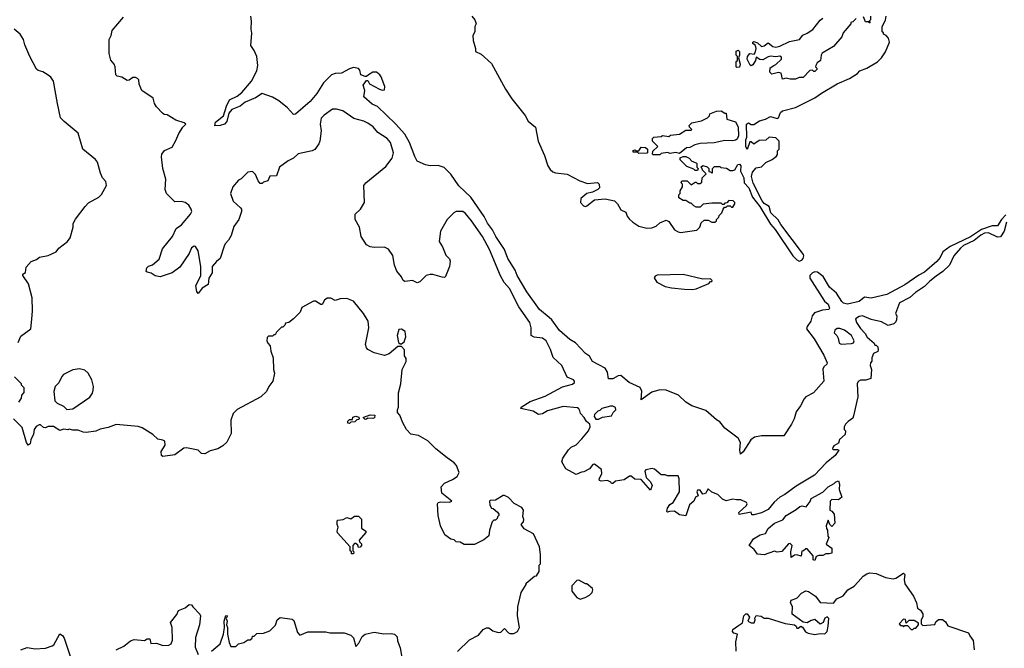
# Model space of a CAD drawing. Extents: x 2087054 to 2277909, y 548907 to 753496.
# Tile 403 of 444: x 2240066 to 2247617, y 663816 to 668637. Entities that reach past the tile are written whole.
import ezdxf

# ---------------------------------------------------------------- set-up
doc = ezdxf.new("R2010")
doc.units = 0

msp = doc.modelspace()

# ---------------------------------------------------------------- linework, layer by layer
at = {"layer": '0CON20XD'}
for points in [[(2242181.2, 667911.2), (2242165, 667910.9), (2242119.7, 667959.7), (2242054.9, 668014.9), (2242005, 668043.1), (2241925, 668070), (2241875, 668038.8), (2241796.2, 668003.8), (2241756.6, 667973.4), (2241692.3, 667947.7), (2241670.8, 667919.2), (2241655, 667856.7), (2241638, 667835), (2241604.4, 667824.4), (2241561.7, 667821.7), (2241568.8, 667851.2), (2241630.3, 667899.7), (2241651.9, 667975), (2241675, 668021.9), (2241735, 668050.8), (2241770.4, 668079.6), (2241845, 668166.4), (2241885.6, 668245), (2241893.9, 668285), (2241883.8, 668355), (2241865, 668401.1), (2241838.9, 668438.9), (2241847.6, 668532.4), (2241840.7, 668565), (2241843.8, 668625), (2241838.3, 668665)], [(2243533.3, 668665), (2243556.2, 668635), (2243566.7, 668605), (2243557.5, 668585), (2243557, 668543), (2243542.5, 668515), (2243543, 668477), (2243562.5, 668415), (2243561.7, 668391.7), (2243605, 668372.5), (2243685, 668300), (2243793.1, 668105), (2243841.2, 668031.2), (2243942.7, 667902.7), (2243965, 667858.8), (2244022.3, 667812.3), (2244043.3, 667705), (2244090.6, 667595), (2244117.5, 667515), (2244135, 667488.8), (2244155, 667471.2), (2244175, 667463.3), (2244265, 667453.3), (2244362, 667402), (2244420.7, 667380.7), (2244497.5, 667387.5), (2244510, 667375), (2244511.7, 667348.3), (2244500, 667335), (2244460, 667315), (2244415, 667303.3), (2244368.8, 667265), (2244366.2, 667235), (2244388.8, 667208.8), (2244405, 667204), (2244415, 667208.8), (2244475, 667256.7), (2244555, 667262.5), (2244627, 667247), (2244650, 667225), (2244675, 667180), (2244715, 667160), (2244725, 667130), (2244740.7, 667110.7), (2244767.5, 667085), (2244815, 667053.8), (2244875, 667038.8), (2244915, 667040), (2244947, 667053), (2244975, 667080), (2245025, 667100), (2245045, 667090), (2245087.5, 667025), (2245115, 667008.8), (2245135, 667006.2), (2245258.3, 667021.7), (2245282.5, 667045), (2245291.7, 667078.3), (2245315, 667100), (2245345, 667100), (2245373, 667083), (2245397, 667083), (2245410, 667095), (2245410, 667105), (2245427, 667123), (2245430, 667135), (2245450, 667155), (2245460, 667185), (2245471.7, 667198.3), (2245485, 667200), (2245495, 667210), (2245515, 667210), (2245525, 667200), (2245535, 667200), (2245550, 667225), (2245550, 667235), (2245538.3, 667248.3), (2245505, 667250), (2245488.3, 667231.7), (2245475, 667230), (2245465, 667220), (2245455, 667220), (2245445, 667230), (2245375, 667230), (2245308.3, 667221.7), (2245285, 667200), (2245255, 667200), (2245235, 667210), (2245215, 667230), (2245205, 667230), (2245175, 667250), (2245155, 667250), (2245121.7, 667271.7), (2245120, 667295), (2245130, 667305), (2245130, 667325), (2245150, 667355), (2245150, 667375), (2245140, 667385), (2245145, 667400), (2245185, 667400), (2245215, 667370), (2245245, 667390), (2245255, 667390), (2245265, 667380), (2245285, 667380), (2245298.3, 667391.7), (2245300, 667425), (2245330, 667455), (2245301.7, 667481.7), (2245300, 667495), (2245290, 667505), (2245305, 667520), (2245338.3, 667508.3), (2245350, 667495), (2245351.7, 667471.7), (2245365, 667470), (2245375, 667460), (2245380, 667465), (2245380, 667495), (2245395, 667510), (2245435, 667510), (2245443, 667503), (2245487, 667497), (2245515, 667480), (2245535, 667480), (2245550, 667485), (2245573.6, 667526.4), (2245585, 667528.8), (2245597.1, 667515), (2245593.3, 667475), (2245620.6, 667425), (2245622.5, 667385), (2245657.4, 667347.4), (2245686.7, 667275), (2245743.4, 667203.4), (2245825, 667069.6), (2245859, 667029), (2245995.3, 666825), (2246025.3, 666795), (2246045, 666785.9), (2246065, 666793.2), (2246075.5, 666805), (2246080.4, 666825), (2246076.5, 666836.5), (2245902.4, 667065), (2245882.1, 667102.1), (2245827.7, 667155), (2245814, 667205), (2245775, 667228.5), (2245758.8, 667248.8), (2245692.3, 667382.3), (2245679.4, 667435), (2245685, 667467.5), (2245715, 667500), (2245755, 667507.5), (2245789.3, 667540.7), (2245836.1, 667563.9), (2245869.3, 667590.7), (2245876.4, 667603.6), (2245878.3, 667631.7), (2245890, 667645), (2245890, 667705), (2245865, 667730), (2245815, 667736.7), (2245787, 667713), (2245738.3, 667711.7), (2245695, 667683.3), (2245675, 667700), (2245665, 667700), (2245645, 667642.5), (2245634, 667665), (2245634.2, 667715), (2245643.3, 667735), (2245638.8, 667835), (2245655, 667846.7), (2245675, 667833.3), (2245695, 667832.5), (2245739.3, 667860.7), (2245785, 667873.3), (2245825, 667894), (2245875, 667880), (2245885, 667883.3), (2245901.2, 667925), (2245915, 667938.8), (2246015, 667963.3), (2246165, 668036.7), (2246216, 668074)], [(2246216, 668074), (2246333.9, 668146.1), (2246430, 668185), (2246490, 668225), (2246510, 668245), (2246563.6, 668266.4), (2246645, 668312.5), (2246676.4, 668343.6), (2246705, 668390), (2246736.7, 668465), (2246730, 668495), (2246710, 668515), (2246690, 668525), (2246690, 668535), (2246680, 668545), (2246680, 668585), (2246707, 668633), (2246710, 668665)], [(2246590, 668665), (2246590, 668635), (2246580, 668625), (2246588.3, 668611.7), (2246581.7, 668611.7), (2246580, 668620), (2246551.7, 668621.7), (2246538.3, 668658.3)], [(2244363, 665637), (2244355, 665653.3), (2244345, 665659.2), (2244235, 665670.4), (2244115, 665638.1), (2244075, 665614), (2244045, 665609.2), (2244005, 665634.2), (2243910, 665655), (2243912.5, 665665), (2243982, 665708), (2244095, 665750.6), (2244229.7, 665820.3), (2244305, 665842), (2244320, 665855), (2244320, 665865), (2244312.5, 665875), (2244265.6, 665895.6), (2244225, 665983.8), (2244156.2, 666046.2), (2244137.6, 666107.6), (2244104.3, 666175), (2244075, 666193.8), (2244012.2, 666202.2), (2243989.2, 666215), (2243989.7, 666275), (2243978.7, 666315), (2243895, 666434.5), (2243822.1, 666575), (2243782, 666622), (2243752.4, 666672.4), (2243669.2, 666875), (2243615.8, 666975), (2243531.4, 667095), (2243485, 667151.2), (2243465, 667166), (2243414.1, 667165.9), (2243395, 667156.7), (2243345.5, 667104.5), (2243294.4, 667015), (2243283.1, 666935), (2243308.1, 666895), (2243335, 666830), (2243363, 666803), (2243368.6, 666785), (2243362.9, 666745), (2243333, 666667), (2243325, 666660), (2243305, 666662.5), (2243235, 666682.5), (2243215, 666682.5), (2243183.9, 666676.1), (2243135, 666627.5), (2243115, 666620), (2243077.5, 666637.5), (2243041.2, 666631.2), (2243020, 666630), (2243007.3, 666637.3), (2242993.8, 666665), (2242957.3, 666707.3), (2242940, 666755), (2242927.3, 666827.3), (2242895, 666876.2), (2242865, 666892.5), (2242785, 666890), (2242754.3, 666894.3), (2242725, 666910), (2242685.7, 666975), (2242673.3, 667045), (2242638.6, 667105), (2242640, 667145), (2242680, 667185), (2242710, 667235), (2242705.8, 667365), (2242722, 667385), (2242875, 667510.8), (2242922.9, 667575), (2242933.1, 667615), (2242908.9, 667695), (2242885, 667725.5), (2242812.1, 667772.1), (2242776.9, 667815), (2242735, 667844.5), (2242705, 667859.1), (2242629.8, 667879.8), (2242545, 667936.9), (2242495, 667951.4), (2242465, 667950), (2242401.2, 667905), (2242378.3, 667881.7), (2242371.4, 667835), (2242379.2, 667785), (2242367.5, 667705), (2242360.8, 667685), (2242329.1, 667640.9), (2242309.7, 667630.3), (2242201.7, 667608.3), (2242165, 667576), (2242126, 667555), (2242060, 667505), (2242035, 667440), (2241985, 667437.5), (2241969.3, 667400.7), (2241935, 667390), (2241925, 667380), (2241911.7, 667381.7), (2241895, 667400), (2241875, 667450), (2241851.7, 667471.7), (2241815, 667467.5), (2241765, 667417.5), (2241744.1, 667405.9), (2241700, 667355), (2241684, 667305), (2241704, 667245), (2241760, 667195), (2241766.7, 667185), (2241767.5, 667165), (2241747.5, 667105), (2241708.3, 667051.7), (2241687.7, 666982.3), (2241666.7, 666945), (2241641.7, 666918.3), (2241635, 666900), (2241603.8, 666805), (2241575, 666782.5), (2241543.1, 666745), (2241542.9, 666695), (2241518.1, 666655), (2241512.9, 666605), (2241465, 666579.2), (2241435, 666536.7), (2241425, 666552.5), (2241417.3, 666595), (2241455.7, 666674.3), (2241456.3, 666745), (2241435.8, 666865), (2241415, 666897.8), (2241405, 666899.4), (2241385, 666888.6), (2241365.2, 666844.8), (2241295, 666740), (2241235.3, 666694.7), (2241144, 666664), (2241105, 666672.5), (2241073.6, 666693.6), (2241045, 666700), (2241036.7, 666706.7), (2241041.2, 666735), (2241053.1, 666746.9), (2241085, 666756.2), (2241135, 666800), (2241161.3, 666878.7), (2241238, 666975), (2241265.5, 667034.5), (2241306.4, 667063.6), (2241376, 667145), (2241386, 667165), (2241381.2, 667185), (2241363.3, 667215), (2241335.9, 667235.9), (2241305, 667242.5), (2241255, 667240), (2241193, 667303), (2241182, 667335), (2241187.5, 667415), (2241163.8, 667496.2), (2241153.3, 667585), (2241157.5, 667605), (2241177, 667633), (2241235, 667660), (2241265, 667710), (2241286.4, 667763.6), (2241317, 667813), (2241340, 667835), (2241327, 667847), (2241265, 667867.5), (2241197, 667907), (2241175, 667910), (2241160.7, 667920.7), (2241115, 667967.5), (2241100, 667995), (2241090, 668035), (2241002.5, 668095), (2240983, 668143), (2240980, 668175), (2240970, 668185), (2240955, 668192.5), (2240935, 668192.5), (2240905, 668173.3), (2240891.7, 668171.7), (2240850, 668195), (2240815, 668203.3), (2240803.9, 668213.9), (2240797.5, 668275), (2240790, 668295), (2240766.1, 668326.1), (2240751.7, 668378.3), (2240753.3, 668485), (2240768.8, 668515), (2240775.9, 668554.1), (2240863.8, 668655)], [(2246480, 668645), (2246455, 668620), (2246440, 668615), (2246440, 668605), (2246380, 668535), (2246370, 668505), (2246308, 668432), (2246220.7, 668379.3), (2246212.5, 668365), (2246207.5, 668325), (2246182.5, 668305), (2246172.5, 668285), (2246170, 668275), (2246180, 668265), (2246180, 668255), (2246165, 668240), (2246155, 668240), (2246145, 668250), (2246125, 668247.5), (2246075, 668192.5), (2246045, 668192.5), (2246015, 668180), (2245975, 668180), (2245945, 668187.5), (2245915, 668180), (2245907, 668227), (2245885, 668232.5), (2245835, 668220), (2245820, 668235), (2245821.7, 668268.3), (2245850, 668285), (2245865, 668292.5), (2245907.5, 668335), (2245908.3, 668348.3), (2245895, 668357.5), (2245865, 668352.5), (2245825, 668357.5), (2245805, 668352.5), (2245765, 668328.8), (2245741.2, 668331.2), (2245715, 668350), (2245710, 668325), (2245689.3, 668290.7), (2245675, 668283.3), (2245667, 668287), (2245645.6, 668335), (2245648.6, 668355), (2245665, 668376.7), (2245698.3, 668371.7), (2245706.4, 668383.6), (2245713, 668417), (2245710, 668440), (2245687.5, 668455), (2245687.5, 668465), (2245695, 668470), (2245725, 668460), (2245755, 668432.5), (2245775, 668437.5), (2245805, 668460), (2245841.7, 668431.7), (2245865, 668426.2), (2245896.6, 668433.4), (2245969.5, 668470.5), (2246045.7, 668484.3), (2246070.7, 668519.3), (2246105, 668533.3), (2246147.7, 668562.3), (2246205, 668632.5), (2246225, 668647.5)], [(2240055, 666162.5), (2240075, 666210), (2240152.5, 666265), (2240158.8, 666341.2), (2240165.6, 666405), (2240161.9, 666505), (2240135, 666610), (2240090, 666675), (2240090, 666685), (2240111.7, 666698.3), (2240115, 666740), (2240155, 666782.5), (2240195, 666796.7), (2240217.5, 666815), (2240285, 666828.8), (2240345, 666857.5), (2240367.5, 666885), (2240433.3, 666935), (2240453.8, 666965), (2240476.7, 667045), (2240476.7, 667075), (2240493.9, 667106.1), (2240567.5, 667205), (2240595, 667232.5), (2240673.6, 667276.4), (2240695, 667297.5), (2240732.5, 667365), (2240727.5, 667395), (2240702.5, 667425), (2240685, 667460), (2240663.6, 667543.6), (2240647.5, 667565), (2240550, 667645), (2240516.1, 667766.1), (2240406.7, 667855), (2240378.8, 667885), (2240357, 667993), (2240325.7, 668165.7), (2240305.7, 668195.7), (2240285, 668211.2), (2240245, 668236.2), (2240207, 668247), (2240195, 668256.7), (2240143.8, 668355), (2240106.7, 668445), (2240096.7, 668485), (2240070, 668525), (2240025, 668563.8)], [(2245565, 668270), (2245560, 668275), (2245560, 668315), (2245570, 668325), (2245570, 668355), (2245560, 668365), (2245560, 668395), (2245575, 668402.5), (2245586.1, 668393.9), (2245586, 668365), (2245577.5, 668345), (2245591.2, 668295), (2245585, 668273.3), (2245565, 668270)], [(2247629.3, 667140.7), (2247595.8, 667105), (2247565.2, 667054.8), (2247525, 667055.7), (2247441.1, 667028.9), (2247357.9, 666972.1), (2247201.6, 666898.4), (2247145, 666856.4), (2247125.9, 666814.1), (2247098.3, 666781.7), (2247005, 666700.8), (2246962.1, 666677.9), (2246855, 666604.6), (2246715, 666530), (2246595, 666500.5), (2246545, 666508.9), (2246505, 666476.4), (2246415, 666456.1), (2246385, 666462.8), (2246370.3, 666475), (2246329.3, 666539.3), (2246277.6, 666585), (2246227.7, 666667.7), (2246185, 666700.9), (2246165, 666703.3), (2246144.9, 666695.1), (2246126, 666675), (2246125.2, 666655), (2246237.5, 666477.5), (2246265.9, 666455), (2246277.5, 666425), (2246272.5, 666415), (2246221.7, 666408.3), (2246162.1, 666387.9), (2246143, 666367), (2246132, 666325), (2246104.5, 666285), (2246100.9, 666265), (2246158.7, 666188.7), (2246232.5, 666065), (2246257.8, 666005), (2246256.2, 665995), (2246233.8, 665975), (2246224.3, 665955.7), (2246231.8, 665865), (2246153.8, 665775), (2246095, 665743.6), (2246081, 665729), (2246054.2, 665675), (2246019.8, 665630.2), (2246004.6, 665575), (2245985, 665536.3), (2245925.3, 665444.7), (2245755.2, 665444.8), (2245701.1, 665435), (2245672, 665415), (2245615, 665323.3), (2245595, 665306.2), (2245589.1, 665335), (2245594.2, 665395), (2245577.2, 665427.2), (2245475, 665504.7), (2245435, 665552), (2245408.8, 665568.8), (2245328.8, 665638.8), (2245220, 665675), (2245175, 665704.7), (2245117.7, 665757.7), (2245025, 665795.3), (2244975, 665798.4), (2244915, 665779.7), (2244831.7, 665721.7), (2244836.9, 665786.9), (2244825.3, 665815.3), (2244740, 665855), (2244675, 665908.8), (2244655, 665906.2), (2244615, 665881.8), (2244582.9, 665882.9), (2244573.4, 665933.4), (2244556.2, 665965), (2244459.2, 666015), (2244435.7, 666055.7), (2244405, 666076.2), (2244328.9, 666158.9), (2244285, 666184.4), (2244205, 666252.2), (2244147.5, 666335), (2244127, 666353), (2244052.5, 666415), (2243955, 666550), (2243882.5, 666675), (2243866, 666715), (2243810, 666805), (2243784.3, 666875), (2243716.5, 666975), (2243692.2, 667025), (2243655, 667075.7), (2243627.4, 667127.4), (2243526.6, 667276.6), (2243435, 667362.7), (2243371.4, 667451.4), (2243322.6, 667502.6), (2243275, 667517.8), (2243215, 667516.9), (2243177.1, 667525), (2243115, 667550.7), (2243097.2, 667587.2), (2243056, 667696), (2243019.4, 667759.4), (2242947.9, 667837.9), (2242810.6, 667970.6), (2242769.7, 667989.7), (2242706.2, 668045), (2242713.8, 668095), (2242700, 668135), (2242725, 668170), (2242735, 668170), (2242750, 668145), (2242825, 668103.3), (2242845, 668096.7), (2242865, 668100), (2242867.5, 668125), (2242837.7, 668197.7), (2242827.5, 668215), (2242803.9, 668233.9), (2242775, 668233.8), (2242740, 668215), (2242725, 668200), (2242715, 668200), (2242682.5, 668215), (2242675, 668250), (2242665, 668262.5), (2242625, 668270), (2242595, 668260), (2242535, 668226.7), (2242485, 668223.8), (2242457.5, 668215), (2242395, 668152.5), (2242345, 668070.3), (2242295, 668010.7), (2242181.2, 667911.2)], [(2244975, 667600), (2244925, 667600), (2244920, 667605), (2244921.7, 667628.3), (2244960, 667665), (2244920, 667705), (2244920, 667725), (2244930, 667735), (2244985, 667740), (2244995, 667750), (2245045, 667740), (2245058.3, 667751.7), (2245125, 667760), (2245175, 667790), (2245215, 667790), (2245220, 667795), (2245201.7, 667811.7), (2245200, 667825), (2245220, 667845), (2245295, 667860), (2245340, 667885), (2245355, 667900), (2245360, 667915), (2245410, 667935), (2245445, 667937.5), (2245475, 667920), (2245485, 667920), (2245490, 667875), (2245555, 667852.5), (2245576, 667815), (2245578.8, 667745), (2245568.3, 667721.7), (2245555, 667712.5), (2245535, 667707.5), (2245475, 667710), (2245393, 667693), (2245283.6, 667686.4), (2245243.6, 667676.4), (2245205, 667657.5), (2245180, 667655), (2245125, 667610), (2245095, 667617.5), (2245055, 667610), (2245035, 667617.5), (2244985, 667610), (2244975, 667600)], [(2244815, 667610), (2244805, 667620), (2244771.7, 667621.7), (2244770, 667635), (2244785, 667640), (2244795, 667630), (2244815, 667630), (2244831.7, 667658.3), (2244865, 667657.5), (2244880, 667645), (2244880, 667615), (2244875, 667612.5), (2244815, 667610)], [(2245265, 667480), (2245245, 667480), (2245235, 667490), (2245181.7, 667511.7), (2245131.7, 667561.7), (2245131.7, 667578.3), (2245155, 667587.5), (2245175, 667587.5), (2245200, 667575), (2245221.7, 667551.7), (2245255, 667540), (2245260, 667535), (2245260, 667505), (2245270, 667495), (2245265, 667480)], [(2247634.2, 667085), (2247616.1, 667013.9), (2247587.8, 666972.2), (2247565, 666968.8), (2247495, 667001.9), (2247465, 666999.5), (2247437, 666985), (2247386.7, 666943.3), (2247304.8, 666905), (2247280.4, 666885), (2247230.5, 666825), (2247195.9, 666754.1), (2247145, 666705.3), (2247095, 666671.1), (2247045, 666631.8), (2247005, 666590.4), (2246935, 666545.3), (2246893.1, 666506.9), (2246812.9, 666465), (2246782.5, 666385), (2246792.5, 666365), (2246790, 666335), (2246785, 666320), (2246770, 666305), (2246725, 666292.5), (2246675, 666320), (2246595, 666336.7), (2246530, 666365), (2246505, 666362), (2246475, 666342.5), (2246482.2, 666315), (2246515, 666268), (2246550.8, 666230.8), (2246565, 666203.3), (2246620, 666155), (2246625, 666140), (2246635, 666140), (2246648.3, 666128.3), (2246650, 666105), (2246646.4, 666093.6), (2246613.6, 666076.4), (2246600, 666045), (2246601.7, 666018.3), (2246590, 666005), (2246587.5, 665985), (2246597.5, 665955), (2246593.6, 665886.4), (2246555, 665873.8), (2246515, 665873.3), (2246497, 665863), (2246487.5, 665845), (2246492.5, 665745), (2246461.7, 665598.3), (2246455, 665580), (2246420, 665555), (2246400, 665535), (2246390, 665515), (2246390, 665495), (2246400, 665485), (2246397.5, 665455), (2246353.6, 665416.4), (2246345, 665390), (2246310.7, 665369.3), (2246303, 665357), (2246300, 665345), (2246305, 665340), (2246338.3, 665341.7), (2246347.5, 665335), (2246318.8, 665295), (2246250.9, 665239.1), (2246161.1, 665145), (2246021.5, 665058.5), (2245935, 664995.6), (2245894.6, 664975.4), (2245852.4, 664937.6), (2245805, 664881.3), (2245755, 664854.4), (2245695, 664839.2), (2245680.7, 664840.7), (2245675, 664860), (2245583, 664843), (2245581.7, 664858.3), (2245639.2, 664910.8), (2245644, 664925), (2245638.8, 664935), (2245595.8, 664955.8), (2245564.4, 664954.4), (2245535, 664961.2), (2245485, 664947.5), (2245455, 664960), (2245420, 664995), (2245375, 665012.5), (2245345, 665040), (2245325.9, 665004.1), (2245305, 664997.5), (2245285, 665030), (2245265, 665030), (2245260, 665015), (2245270, 664985), (2245250, 664975), (2245236.4, 664943.6), (2245203.9, 664916.1), (2245175, 664832.5), (2245125, 664840), (2245088, 664868), (2245050, 664865), (2245035, 664860), (2245030, 664865), (2245035, 664890), (2245051.7, 664918.3), (2245077.5, 664935), (2245126.7, 665015), (2245122.5, 665115), (2245115, 665140), (2245035, 665140), (2245015, 665147.5), (2244985, 665146.7), (2244935, 665190), (2244915.9, 665195.9), (2244867.5, 665185), (2244860, 665175), (2244870, 665125), (2244905, 665092.5), (2244916.2, 665065), (2244905, 665030), (2244831.2, 665111.2), (2244784.2, 665114.2), (2244755, 665137.5), (2244743, 665137), (2244701.7, 665108.3), (2244635, 665097.5), (2244615, 665080), (2244605, 665080), (2244599.3, 665089.3), (2244575, 665102.5), (2244525, 665097.5), (2244513, 665103), (2244510, 665115), (2244530, 665155), (2244527, 665187), (2244475, 665227.5), (2244462.5, 665225), (2244437, 665193), (2244391.7, 665168.3), (2244375, 665167.5), (2244335, 665150), (2244255, 665193.3), (2244223.3, 665245), (2244231.2, 665275), (2244275, 665337.5), (2244295, 665357.5), (2244335, 665377.5), (2244377.7, 665422.3), (2244428.8, 665485), (2244440, 665515), (2244437.5, 665535), (2244412.5, 665555), (2244395, 665587.5), (2244366.4, 665616.4), (2244363, 665637)], [(2245225, 666568), (2245255, 666573.8), (2245350, 666615), (2245365, 666630), (2245375, 666630), (2245377.5, 666637.5), (2245365, 666650), (2245305, 666647.5), (2245155, 666683.8), (2244955, 666676.7), (2244940.7, 666669.3), (2244933, 666657), (2244952.5, 666625), (2245015, 666591.2), (2245065, 666580), (2245165, 666570), (2245225, 666568)], [(2243345, 665277.5), (2243257.5, 665345), (2243195, 665407.5), (2243125, 665447.5), (2243065, 665457.5), (2243033.9, 665493.9), (2243003.3, 665545), (2242982.5, 665605), (2242963.3, 665625), (2242963.9, 665646.1), (2242972.5, 665665), (2242972.5, 665775), (2242988, 665845), (2243000, 665955), (2243031.2, 666015), (2243029.3, 666039.3), (2243018.3, 666058.3), (2243017.5, 666105), (2242995, 666130), (2242965, 666130), (2242900, 666075), (2242865, 666062.5), (2242785, 666082.5), (2242737, 666107), (2242725, 666120), (2242717.5, 666145), (2242744, 666275), (2242737.5, 666325), (2242702, 666385), (2242625, 666477.5), (2242575, 666500), (2242525, 666497.5), (2242485, 666482.5), (2242451.7, 666501.7), (2242425, 666502.5), (2242403.9, 666486.1), (2242385, 666452.5), (2242375, 666452.5), (2242335, 666477.5), (2242320.7, 666479.3), (2242230.5, 666429.5), (2242217.5, 666395), (2242166.4, 666343.6), (2242130, 666315), (2242105, 666310), (2242100, 666295), (2242085, 666280), (2242075, 666280), (2242035, 666240), (2242025, 666220), (2242015, 666220), (2242005, 666210), (2241975, 666210), (2241965, 666200), (2241962.5, 666175), (2241970, 666155), (2241987.5, 666135), (2241993.3, 666095), (2242010, 666045), (2242013.3, 665955), (2242020, 665925), (2242006.7, 665865), (2241976.7, 665825), (2241960, 665785), (2241915.8, 665744.2), (2241735, 665647.5), (2241702.7, 665617.3), (2241686, 665565), (2241687, 665463), (2241654.1, 665395.9), (2241625, 665368.8), (2241585, 665346.2), (2241528.3, 665331.7), (2241485, 665307.5), (2241460.3, 665310.3), (2241435, 665336.2), (2241345, 665353.3), (2241325, 665350), (2241255, 665300), (2241165, 665286.7), (2241154, 665294), (2241152, 665325), (2241181.2, 665375), (2241180, 665405), (2241165, 665413.3), (2241125, 665420), (2241086.7, 665455), (2241005.8, 665505.8), (2240975, 665516.2), (2240806.4, 665533.6), (2240745, 665508.8), (2240683, 665497), (2240649.3, 665480.7), (2240575, 665470), (2240553, 665473), (2240515, 665490), (2240475, 665490), (2240445, 665497.5), (2240435, 665492.5), (2240405, 665497.5), (2240375, 665487.5), (2240325, 665517.5), (2240285, 665517.5), (2240265, 665507.5), (2240248.3, 665508.3), (2240225, 665530), (2240215, 665530), (2240192.3, 665517.7), (2240176.7, 665495), (2240171.2, 665458.8), (2240151.2, 665415), (2240146.2, 665385), (2240132.5, 665375), (2240118.8, 665395), (2240085, 665510), (2240020, 665575)], [(2242995, 666150), (2243013.6, 666166.4), (2243028, 666205), (2243021.2, 666245), (2242995, 666263.3), (2242975, 666260), (2242962, 666215), (2242971.7, 666161.7), (2242985, 666150), (2242995, 666150)], [(2246365, 666147.5), (2246445, 666153.8), (2246460, 666160), (2246466, 666174), (2246445, 666215.7), (2246391.2, 666255), (2246355, 666269.2), (2246335, 666270), (2246317.5, 666255), (2246312.5, 666235), (2246332.5, 666215), (2246342.5, 666195), (2246350, 666155), (2246365, 666147.5)], [(2240428.3, 665648.3), (2240475, 665652.5), (2240605, 665743.3), (2240625, 665772.5), (2240630.8, 665795), (2240632, 665825), (2240618.6, 665875), (2240591.2, 665925), (2240565, 665950), (2240525, 665960), (2240475, 665952), (2240402.5, 665915), (2240389.3, 665900.7), (2240366.8, 665853.2), (2240338.8, 665825), (2240328, 665785), (2240336.2, 665715), (2240353.3, 665695), (2240403.6, 665673.6), (2240428.3, 665648.3)], [(2240060, 665705), (2240080, 665735), (2240083, 665757), (2240101.7, 665778.3), (2240100, 665815), (2240080, 665835), (2240080, 665845), (2240027, 665897)], [(2244505, 665573.3), (2244535, 665590), (2244605, 665600), (2244616.4, 665623.6), (2244636.7, 665645), (2244635, 665662.5), (2244615, 665673.3), (2244597, 665673), (2244530, 665655), (2244515, 665640), (2244500, 665635), (2244475, 665610), (2244472.5, 665595), (2244483.9, 665573.9), (2244505, 665573.3)], [(2242595, 665540), (2242581.7, 665541.7), (2242581.7, 665558.3), (2242595, 665570), (2242618.3, 665571.7), (2242621.7, 665588.3), (2242645, 665597.5), (2242668.3, 665588.3), (2242670, 665575), (2242665, 665570), (2242651.7, 665568.3), (2242637, 665553), (2242605, 665550), (2242595, 665540)], [(2242715, 665570), (2242700, 665585), (2242705, 665590), (2242755, 665607.5), (2242790, 665605), (2242786.7, 665583.3), (2242775, 665577.5), (2242735, 665580), (2242725, 665572.5), (2242715, 665570)], [(2243425, 663792.5), (2243515, 663882.5), (2243583.6, 663916.4), (2243620.5, 663959.5), (2243645, 663972.5), (2243665, 663972.5), (2243695, 663950), (2243735, 663937.5), (2243755, 663940), (2243785, 663967.5), (2243814.2, 663934.2), (2243825, 663930), (2243855, 663930), (2243883.9, 663946.1), (2243900, 663975), (2243883.3, 664065), (2243887.5, 664135), (2243912.5, 664245), (2243950, 664305), (2243950, 664315), (2244015, 664370), (2244028.3, 664371.7), (2244050, 664405), (2244050, 664455), (2244060, 664465), (2244060, 664535), (2244052.5, 664595), (2244007.5, 664695), (2243935, 664733.3), (2243912.5, 664765), (2243930, 664785), (2243932.5, 664805), (2243923.6, 664826.4), (2243930, 664875), (2243916.7, 664895), (2243857.7, 664927.7), (2243815, 664972.5), (2243785, 664987.5), (2243775, 664987.5), (2243715, 664952.5), (2243675, 664950), (2243670, 664945), (2243672.5, 664915), (2243685, 664890), (2243698.3, 664888.3), (2243729.3, 664859.3), (2243740, 664845), (2243740, 664835), (2243730, 664825), (2243728.3, 664811.7), (2243715, 664800), (2243701.7, 664798.3), (2243690, 664785), (2243668.3, 664721.7), (2243665, 664680), (2243625, 664647.5), (2243555, 664612.5), (2243475, 664612.5), (2243445, 664630), (2243413, 664633), (2243397, 664647), (2243373, 664653), (2243327, 664687), (2243293.3, 664755), (2243276.7, 664835), (2243270, 664925), (2243276.4, 664933.6), (2243295, 664938.8), (2243363.6, 664936.4), (2243380, 664945), (2243302.5, 665005), (2243297.5, 665055), (2243325, 665082.5), (2243385, 665110), (2243420, 665135), (2243437.5, 665165), (2243415, 665217.5), (2243397.7, 665237.7), (2243345, 665277.5)], [(2246165, 664490), (2246150, 664495), (2246150, 664525), (2246105, 664580), (2246095, 664580), (2246077, 664563), (2246065, 664560), (2246058.3, 664521.7), (2246025, 664532.5), (2246008.3, 664531.7), (2245981.7, 664511.7), (2245980, 664555), (2245990, 664605), (2245975, 664620), (2245961.7, 664618.3), (2245911.7, 664558.3), (2245875, 664552.5), (2245855, 664560), (2245775, 664532.5), (2245725, 664537.5), (2245697.5, 664575), (2245660, 664605), (2245693.2, 664655), (2245745, 664685.3), (2245785, 664697.1), (2245807.1, 664735), (2245855.9, 664775), (2245917.4, 664802.6), (2245945.3, 664835), (2246019.9, 664880.1), (2246048.6, 664905), (2246067.9, 664907.9), (2246098, 664902), (2246128.1, 664941.9), (2246136, 664965), (2246226.4, 665013.6), (2246265, 665054.2), (2246311.1, 665078.9), (2246325, 665093.3), (2246345, 665100), (2246352.5, 665075), (2246350, 665035), (2246370, 664975), (2246346.4, 664953.6), (2246295, 664956.7), (2246282.5, 664945), (2246280, 664875), (2246295, 664867.5), (2246312.5, 664845), (2246317.5, 664775), (2246295, 664750), (2246280, 664765), (2246265, 664800), (2246250, 664755), (2246252.5, 664735), (2246261.7, 664721.7), (2246262.5, 664675), (2246270, 664665), (2246250, 664615), (2246293.3, 664585), (2246293.6, 664546.4), (2246275, 664540), (2246248.3, 664541.7), (2246225, 664527.5), (2246195, 664527.5), (2246175, 664520), (2246165, 664490)], [(2242625, 664540), (2242611.7, 664541.7), (2242610, 664555), (2242600, 664565), (2242600, 664595), (2242503, 664703), (2242500, 664715), (2242507.5, 664745), (2242500, 664765), (2242500, 664795), (2242505, 664800), (2242547, 664803), (2242575, 664820), (2242605, 664810), (2242635, 664830), (2242665, 664830), (2242686.4, 664806.4), (2242688.3, 664738.3), (2242720, 664715), (2242720, 664705), (2242670, 664645), (2242671.7, 664631.7), (2242687.5, 664617.5), (2242687.5, 664605), (2242678.3, 664591.7), (2242665, 664590), (2242658.3, 664608.3), (2242645, 664620), (2242635, 664620), (2242620, 664605), (2242620, 664565), (2242630, 664555), (2242625, 664540)], [(2245560, 663795), (2245557.5, 663865), (2245570, 663925), (2245541.7, 663931.7), (2245532.5, 663945), (2245535, 663960), (2245570, 663985), (2245608.3, 664011.7), (2245620, 664065), (2245635, 664080), (2245645, 664080), (2245662.5, 664055), (2245650, 664025), (2245675, 664012.5), (2245698.3, 664011.7), (2245706.7, 664035), (2245703, 664047), (2245713, 664067), (2245753, 664063), (2245775, 664047.5), (2245805, 664046.7), (2245937, 664007), (2246007, 663997), (2246020, 663985), (2246025, 663970), (2246035, 663970), (2246057, 663987), (2246069.3, 663979.3), (2246093.6, 663943.6), (2246113.6, 663933.6), (2246165, 663923.3), (2246205, 663930), (2246241.7, 663928.3), (2246257.5, 663945), (2246266.7, 663985), (2246270, 664045), (2246258.3, 664058.3), (2246241.7, 664048.3), (2246227.5, 664015), (2246205, 664002.5), (2246165, 664036.7), (2246135, 664030), (2246105, 664012.5), (2246075, 664017.5), (2245989.3, 664079.3), (2245993.6, 664133.6), (2245978.3, 664168.3), (2245982.5, 664185), (2246025, 664200), (2246060.7, 664239.3), (2246095, 664256.2), (2246115, 664251.2), (2246170, 664215), (2246205, 664167.5), (2246307, 664163), (2246332.5, 664195), (2246381.7, 664218.3), (2246416.7, 664265), (2246466.1, 664293.9), (2246495, 664326.7), (2246535, 664370), (2246562.3, 664387.7), (2246585, 664393.8), (2246635, 664388.8), (2246705, 664360), (2246765, 664350), (2246785, 664353.3), (2246845, 664392.5), (2246853, 664383), (2246850, 664345), (2246855, 664310), (2246920, 664215), (2246942.5, 664165), (2246950, 664125), (2246975, 664110), (2246991.7, 664081.7), (2246991.7, 664058.3), (2246980, 664035), (2246980, 664005), (2246991.7, 663991.7), (2247085, 664000), (2247091.7, 664018.3), (2247113, 664037), (2247143, 664037), (2247165, 664020), (2247185, 663987.5), (2247342.5, 663935), (2247351.7, 663911.7), (2247377.3, 663877.3), (2247386.7, 663805)], [(2244365, 664193.8), (2244402.5, 664205), (2244435, 664223.8), (2244457.5, 664245), (2244462.5, 664265), (2244460, 664275), (2244415, 664310), (2244405, 664310), (2244355, 664340), (2244340, 664335), (2244300, 664295), (2244300, 664255), (2244340, 664205), (2244365, 664193.8)], [(2240805.9, 663804.1), (2240866.1, 663833.9), (2240915, 663872.5), (2240945, 663883.3), (2241023, 663877), (2241045, 663890), (2241065, 663890), (2241073, 663853), (2241115, 663856.7), (2241165, 663836.7), (2241209.3, 663840.7), (2241228.3, 663851.7), (2241238.3, 663878.3), (2241236.7, 663975), (2241222.5, 664015), (2241272.5, 664075), (2241283.9, 664106.1), (2241335, 664127.5), (2241365, 664152.5), (2241385, 664150), (2241393.3, 664133.3), (2241447.7, 664077.7), (2241454.2, 664064.2), (2241446, 663995), (2241415, 663900), (2241413.3, 663825), (2241435, 663770)], [(2241536.2, 663793.8), (2241605, 663850), (2241630, 663925), (2241637.5, 663975), (2241633.3, 664025), (2241647, 664067), (2241660, 664065), (2241650, 664045), (2241657.5, 664025), (2241652.5, 663995), (2241660, 663975), (2241660, 663925), (2241671.7, 663861.7), (2241685, 663830), (2241725, 663830), (2241745, 663850), (2241785, 663860), (2241815, 663880), (2241835, 663880), (2241850, 663895), (2241851.7, 663908.3), (2241865, 663910), (2241885, 663930), (2241935, 663932.5), (2241985, 663950), (2242027, 663993), (2242040, 664035), (2242065, 664052.5), (2242155, 664038.8), (2242169.5, 664029.5), (2242196.4, 663936.4), (2242215, 663917.5), (2242275, 663943.3), (2242415, 663943.3), (2242445.9, 663935.9), (2242555, 663936.2), (2242605.8, 663915.8), (2242625, 663897.5), (2242645, 663830), (2242666.7, 663855), (2242693.9, 663906.1), (2242716.2, 663923.8), (2242785, 663941.2), (2242858.3, 663928.3), (2242915, 663930.8), (2242940, 663925), (2242960, 663905), (2242963, 663873), (2242985, 663820), (2242996.7, 663745)], [(2246915, 663960), (2246925, 663970), (2246938.3, 663971.7), (2246960, 663995), (2246958.3, 664008.3), (2246925, 664030), (2246885, 664030), (2246865, 664010), (2246858.3, 664038.3), (2246845, 664040), (2246810, 664005), (2246821.7, 663991.7), (2246835, 663990), (2246845, 663980), (2246855, 663990), (2246875, 663990), (2246901.7, 663961.7), (2246915, 663960)], [(2240076.4, 663803.6), (2240125, 663822.5), (2240185, 663813.3), (2240263.6, 663816.4), (2240315.9, 663834.1), (2240327.3, 663842.7), (2240375, 663926.7), (2240395, 663913.8), (2240406.9, 663895), (2240455, 663748.8)]]:
    msp.add_lwpolyline(points, dxfattribs=at)

doc.saveas('drawing.dxf')
